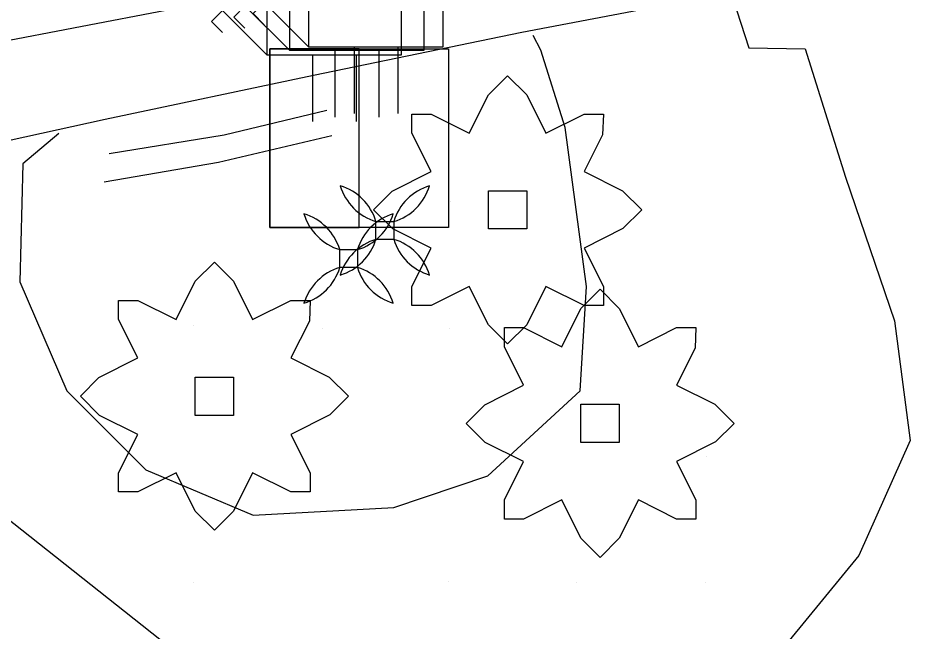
# Model space of a CAD drawing. Extents: x 1602514 to 1609837, y 863887 to 871157.
# Drawn here: x 1606423.2 to 1606529, y 866635.2 to 866707.3 of the extents above; entities that cross this region are included whole.
import ezdxf

# ---------------------------------------------------------------- set-up
doc = ezdxf.new("R2010")
doc.units = 0
for name, color, linetype in [('Environmental-New trees', 7, 'Continuous'), ('Photo-Anchor', 7, 'Continuous'), ('Survey-Centerline', 7, 'Continuous'), ('Survey-Edge of pavement', 7, 'Continuous'), ('Survey-Entrances', 7, 'Continuous'), ('Survey-Flow line', 7, 'Continuous'), ('Survey-Miscellaneous roadside', 7, 'Continuous'), ('Survey-Ridge Lines', 7, 'Continuous'), ('Survey-Spot dirt', 7, 'Continuous'), ('Survey-Vegetation trees', 7, 'Continuous'), ('Utility-Pole', 7, 'Continuous')]:
    doc.layers.add(name, color=color, linetype=linetype)

msp = doc.modelspace()

# ---------------------------------------------------------------- linework, layer by layer
at = {"layer": 'Environmental-New trees'}
for points in [[(1606469.44, 866673.55), (1606469.44, 866675.8), (1606471.69, 866680.3), (1606467.19, 866682.55), (1606464.94, 866684.8), (1606467.13, 866686.99), (1606471.69, 866689.3), (1606469.44, 866693.8), (1606469.44, 866696.05), (1606471.69, 866696.05), (1606476.19, 866693.8), (1606478.44, 866698.3), (1606480.69, 866700.55), (1606482.94, 866698.3), (1606485.19, 866693.8), (1606489.7, 866696.05), (1606491.95, 866696.05), (1606491.86, 866693.63), (1606489.7, 866689.3), (1606494.2, 866687.05), (1606496.45, 866684.8), (1606494.25, 866682.61), (1606489.7, 866680.3), (1606491.95, 866675.8), (1606491.95, 866673.55), (1606489.7, 866673.55), (1606485.19, 866675.8), (1606482.94, 866671.3), (1606480.69, 866669.05), (1606478.44, 866671.3), (1606476.19, 866675.8), (1606471.69, 866673.55)], [(1606469.44, 866673.55), (1606469.44, 866675.8), (1606471.69, 866680.3), (1606467.19, 866682.55), (1606464.94, 866684.8), (1606467.13, 866686.99), (1606471.69, 866689.3), (1606469.44, 866693.8), (1606469.44, 866696.05), (1606471.69, 866696.05), (1606476.19, 866693.8), (1606478.44, 866698.3), (1606480.69, 866700.55), (1606482.94, 866698.3), (1606485.19, 866693.8), (1606489.7, 866696.05), (1606491.95, 866696.05), (1606491.86, 866693.63), (1606489.7, 866689.3), (1606494.2, 866687.05), (1606496.45, 866684.8), (1606494.25, 866682.61), (1606489.7, 866680.3), (1606491.95, 866675.8), (1606491.95, 866673.55), (1606489.7, 866673.55), (1606485.19, 866675.8), (1606482.94, 866671.3), (1606480.69, 866669.05), (1606478.44, 866671.3), (1606476.19, 866675.8), (1606471.69, 866673.55)], [(1606478.44, 866687.05), (1606482.94, 866687.05), (1606482.94, 866682.55), (1606478.44, 866682.55)], [(1606478.44, 866687.05), (1606482.94, 866687.05), (1606482.94, 866682.55), (1606478.44, 866682.55)], [(1606434.98, 866651.65), (1606434.98, 866653.9), (1606437.23, 866658.4), (1606432.73, 866660.65), (1606430.48, 866662.9), (1606432.67, 866665.09), (1606437.23, 866667.4), (1606434.98, 866671.9), (1606434.98, 866674.15), (1606437.23, 866674.15), (1606441.73, 866671.9), (1606443.98, 866676.4), (1606446.23, 866678.65), (1606448.48, 866676.4), (1606450.73, 866671.9), (1606455.23, 866674.15), (1606457.48, 866674.15), (1606457.4, 866671.72), (1606455.23, 866667.4), (1606459.73, 866665.15), (1606461.98, 866662.9), (1606459.79, 866660.7), (1606455.23, 866658.4), (1606457.48, 866653.9), (1606457.48, 866651.65), (1606455.23, 866651.65), (1606450.73, 866653.9), (1606448.48, 866649.39), (1606446.23, 866647.14), (1606443.98, 866649.39), (1606441.73, 866653.9), (1606437.23, 866651.65)], [(1606434.98, 866651.65), (1606434.98, 866653.9), (1606437.23, 866658.4), (1606432.73, 866660.65), (1606430.48, 866662.9), (1606432.67, 866665.09), (1606437.23, 866667.4), (1606434.98, 866671.9), (1606434.98, 866674.15), (1606437.23, 866674.15), (1606441.73, 866671.9), (1606443.98, 866676.4), (1606446.23, 866678.65), (1606448.48, 866676.4), (1606450.73, 866671.9), (1606455.23, 866674.15), (1606457.48, 866674.15), (1606457.4, 866671.72), (1606455.23, 866667.4), (1606459.73, 866665.15), (1606461.98, 866662.9), (1606459.79, 866660.7), (1606455.23, 866658.4), (1606457.48, 866653.9), (1606457.48, 866651.65), (1606455.23, 866651.65), (1606450.73, 866653.9), (1606448.48, 866649.39), (1606446.23, 866647.14), (1606443.98, 866649.39), (1606441.73, 866653.9), (1606437.23, 866651.65)], [(1606480.31, 866648.46), (1606480.31, 866650.71), (1606482.56, 866655.21), (1606478.06, 866657.46), (1606475.81, 866659.71), (1606478, 866661.9), (1606482.56, 866664.21), (1606480.31, 866668.71), (1606480.31, 866670.96), (1606482.56, 866670.96), (1606487.06, 866668.71), (1606489.31, 866673.21), (1606491.56, 866675.46), (1606493.81, 866673.21), (1606496.06, 866668.71), (1606500.56, 866670.96), (1606502.81, 866670.96), (1606502.73, 866668.54), (1606500.56, 866664.21), (1606505.06, 866661.96), (1606507.31, 866659.71), (1606505.12, 866657.52), (1606500.56, 866655.21), (1606502.81, 866650.71), (1606502.81, 866648.46), (1606500.56, 866648.46), (1606496.06, 866650.71), (1606493.81, 866646.21), (1606491.56, 866643.96), (1606489.31, 866646.21), (1606487.06, 866650.71), (1606482.56, 866648.46)], [(1606480.31, 866648.46), (1606480.31, 866650.71), (1606482.56, 866655.21), (1606478.06, 866657.46), (1606475.81, 866659.71), (1606478, 866661.9), (1606482.56, 866664.21), (1606480.31, 866668.71), (1606480.31, 866670.96), (1606482.56, 866670.96), (1606487.06, 866668.71), (1606489.31, 866673.21), (1606491.56, 866675.46), (1606493.81, 866673.21), (1606496.06, 866668.71), (1606500.56, 866670.96), (1606502.81, 866670.96), (1606502.73, 866668.54), (1606500.56, 866664.21), (1606505.06, 866661.96), (1606507.31, 866659.71), (1606505.12, 866657.52), (1606500.56, 866655.21), (1606502.81, 866650.71), (1606502.81, 866648.46), (1606500.56, 866648.46), (1606496.06, 866650.71), (1606493.81, 866646.21), (1606491.56, 866643.96), (1606489.31, 866646.21), (1606487.06, 866650.71), (1606482.56, 866648.46)], [(1606443.98, 866665.15), (1606448.48, 866665.15), (1606448.48, 866660.65), (1606443.98, 866660.65)], [(1606443.98, 866665.15), (1606448.48, 866665.15), (1606448.48, 866660.65), (1606443.98, 866660.65)], [(1606489.31, 866661.96), (1606493.81, 866661.96), (1606493.81, 866657.46), (1606489.31, 866657.46)], [(1606489.31, 866661.96), (1606493.81, 866661.96), (1606493.81, 866657.46), (1606489.31, 866657.46)]]:
    msp.add_lwpolyline(points, close=True, dxfattribs=at)
at = {"layer": 'Photo-Anchor'}
for points in [[(1606465.22, 866683.43), (1606467.32, 866683.43), (1606467.32, 866681.33), (1606465.22, 866681.33)], [(1606465.22, 866683.43), (1606467.32, 866683.43), (1606467.32, 866681.33), (1606465.22, 866681.33)], [(1606460.96, 866680.12), (1606463.06, 866680.12), (1606463.06, 866678.02), (1606460.96, 866678.02)], [(1606460.96, 866680.12), (1606463.06, 866680.12), (1606463.06, 866678.02), (1606460.96, 866678.02)]]:
    msp.add_lwpolyline(points, close=True, dxfattribs=at)
for centre, radius, start, end in [((1606459.22, 866681.63), 6.27, 16.7236, 73.2821), ((1606467.04, 866689.45), 6.29, 196.8106, 253.1951), ((1606459.22, 866681.63), 6.27, 16.7236, 73.2821), ((1606467.04, 866689.45), 6.29, 196.8106, 253.1951), ((1606473.33, 866681.63), 6.27, 106.7179, 163.2764), ((1606465.51, 866689.45), 6.29, 286.8049, 343.1894), ((1606473.33, 866681.63), 6.27, 106.7179, 163.2764), ((1606465.51, 866689.45), 6.29, 286.8049, 343.1894), ((1606454.96, 866678.32), 6.27, 16.7236, 73.2821), ((1606462.78, 866686.14), 6.29, 196.8106, 253.1951), ((1606454.96, 866678.32), 6.27, 16.7236, 73.2821), ((1606462.78, 866686.14), 6.29, 196.8106, 253.1951), ((1606469.06, 866678.32), 6.27, 106.7179, 163.2764), ((1606461.24, 866686.14), 6.29, 286.8049, 343.1894), ((1606469.06, 866678.32), 6.27, 106.7179, 163.2764), ((1606461.24, 866686.14), 6.29, 286.8049, 343.1894), ((1606459.22, 866683.14), 6.27, 286.7179, 343.2764), ((1606467.04, 866675.31), 6.29, 106.8049, 163.1894), ((1606459.22, 866683.14), 6.27, 286.7179, 343.2764), ((1606467.04, 866675.31), 6.29, 106.8049, 163.1894), ((1606473.33, 866683.14), 6.27, 196.7236, 253.2821), ((1606465.51, 866675.31), 6.29, 16.8106, 73.1951), ((1606473.33, 866683.14), 6.27, 196.7236, 253.2821), ((1606465.51, 866675.31), 6.29, 16.8106, 73.1951), ((1606454.96, 866679.82), 6.27, 286.7179, 343.2764), ((1606462.78, 866672), 6.29, 106.8049, 163.1894), ((1606454.96, 866679.82), 6.27, 286.7179, 343.2764), ((1606462.78, 866672), 6.29, 106.8049, 163.1894), ((1606469.06, 866679.82), 6.27, 196.7236, 253.2821), ((1606461.24, 866672), 6.29, 16.8106, 73.1951), ((1606469.06, 866679.82), 6.27, 196.7236, 253.2821), ((1606461.24, 866672), 6.29, 16.8106, 73.1951)]:
    msp.add_arc(centre, radius, start, end, dxfattribs=at)
at = {"layer": 'Survey-Centerline'}
msp.add_lwpolyline([(1606283.06, 866704.06), (1606307.72, 866700.25), (1606332.53, 866697.98), (1606357.48, 866697.23), (1606382.13, 866698.77), (1606406.97, 866701.83), (1606431.53, 866706.53), (1606456.08, 866711.27), (1606480.55, 866716.47), (1606505.11, 866721.17), (1606529.58, 866726.44), (1606554.19, 866730.84), (1606578.88, 866734.74), (1606603.67, 866738.12), (1606628.5, 866741.23)], dxfattribs=at)
msp.add_lwpolyline([(1606283.06, 866704.06), (1606307.72, 866700.25), (1606332.53, 866697.98), (1606357.48, 866697.23), (1606382.13, 866698.77), (1606406.97, 866701.83), (1606431.53, 866706.53), (1606456.08, 866711.27), (1606480.55, 866716.47), (1606505.11, 866721.17), (1606529.58, 866726.44), (1606554.19, 866730.84), (1606578.88, 866734.74), (1606603.67, 866738.12), (1606628.5, 866741.23)], dxfattribs=at)
at = {"layer": 'Survey-Edge of pavement'}
msp.add_lwpolyline([(1606306.82, 866690.33), (1606331.63, 866688.06), (1606356.57, 866687.32), (1606384.09, 866687.17), (1606408.95, 866690.09), (1606433.4, 866695.45), (1606457.88, 866700.61), (1606482.38, 866705.67), (1606506.94, 866710.37), (1606531.38, 866715.79), (1606556, 866720.17), (1606580.69, 866724.07), (1606605.47, 866727.45), (1606630.19, 866731.22)], dxfattribs=at)
msp.add_lwpolyline([(1606306.82, 866690.33), (1606331.63, 866688.06), (1606356.57, 866687.32), (1606384.09, 866687.17), (1606408.95, 866690.09), (1606433.4, 866695.45), (1606457.88, 866700.61), (1606482.38, 866705.67), (1606506.94, 866710.37), (1606531.38, 866715.79), (1606556, 866720.17), (1606580.69, 866724.07), (1606605.47, 866727.45), (1606630.19, 866731.22)], dxfattribs=at)
at = {"layer": 'Survey-Entrances'}
for points in [[(1606507.44, 866710.48), (1606507.62, 866708.2), (1606509.05, 866703.82), (1606515.66, 866703.72), (1606520.39, 866688.65), (1606526.18, 866671.77), (1606528.02, 866657.7), (1606521.96, 866644.18), (1606513.78, 866634.21), (1606500.78, 866628.16), (1606492.06, 866626.56), (1606474.48, 866628.39), (1606464.41, 866626.06), (1606458.89, 866618.68), (1606453.55, 866608), (1606449.81, 866586.47), (1606436.46, 866588.96), (1606439.84, 866610.85), (1606439.73, 866617.33), (1606437.65, 866619.76)], [(1606507.44, 866710.48), (1606507.62, 866708.2), (1606509.05, 866703.82), (1606515.66, 866703.72), (1606520.39, 866688.65), (1606526.18, 866671.77), (1606528.02, 866657.7), (1606521.96, 866644.18), (1606513.78, 866634.21), (1606500.78, 866628.16), (1606492.06, 866626.56), (1606474.48, 866628.39), (1606464.41, 866626.06), (1606458.89, 866618.68), (1606453.55, 866608), (1606449.81, 866586.47), (1606436.46, 866588.96), (1606439.84, 866610.85), (1606439.73, 866617.33), (1606437.65, 866619.76)], [(1606427.95, 866693.76), (1606423.73, 866690.21), (1606423.37, 866676.33), (1606428.89, 866663.52), (1606438.16, 866654.25), (1606450.79, 866648.92), (1606467.34, 866649.81), (1606478.38, 866653.55), (1606489.23, 866663.52), (1606489.95, 866675.8), (1606487.45, 866694.48), (1606484.61, 866703.56), (1606483.68, 866705.27)], [(1606427.95, 866693.76), (1606423.73, 866690.21), (1606423.37, 866676.33), (1606428.89, 866663.52), (1606438.16, 866654.25), (1606450.79, 866648.92), (1606467.34, 866649.81), (1606478.38, 866653.55), (1606489.23, 866663.52), (1606489.95, 866675.8), (1606487.45, 866694.48), (1606484.61, 866703.56), (1606483.68, 866705.27)]]:
    msp.add_lwpolyline(points, dxfattribs=at)
at = {"layer": 'Survey-Flow line'}
msp.add_lwpolyline([(1606459.44, 866696.46), (1606447.38, 866693.58), (1606433.88, 866691.38)], dxfattribs=at)
msp.add_lwpolyline([(1606459.44, 866696.46), (1606447.38, 866693.58), (1606433.88, 866691.38)], dxfattribs=at)
at = {"layer": 'Survey-Miscellaneous roadside'}
for p, q in [((1606462.67, 866703.92), (1606462.67, 866696.11)), ((1606462.67, 866703.92), (1606462.67, 866696.11)), ((1606467.85, 866696.11), (1606467.85, 866703.92)), ((1606467.85, 866696.11), (1606467.85, 866703.92)), ((1606457.75, 866702.99), (1606457.75, 866695.18)), ((1606457.75, 866702.99), (1606457.75, 866695.18)), ((1606460.39, 866703.51), (1606460.39, 866695.7)), ((1606460.39, 866703.51), (1606460.39, 866695.7)), ((1606462.94, 866695.18), (1606462.94, 866702.99)), ((1606462.94, 866695.18), (1606462.94, 866702.99)), ((1606465.58, 866695.7), (1606465.58, 866703.51)), ((1606465.58, 866695.7), (1606465.58, 866703.51))]:
    msp.add_line(p, q, dxfattribs=at)
for points in [[(1606449.83, 866706.13), (1606448.52, 866707.45), (1606449.83, 866708.76), (1606455.08, 866703.51), (1606455.08, 866711.39), (1606469.52, 866711.39), (1606470.83, 866710.07), (1606470.83, 866703.51), (1606455.08, 866703.51)], [(1606449.83, 866706.13), (1606448.52, 866707.45), (1606449.83, 866708.76), (1606455.08, 866703.51), (1606455.08, 866711.39), (1606469.52, 866711.39), (1606470.83, 866710.07), (1606470.83, 866703.51), (1606455.08, 866703.51)], [(1606452.1, 866706.55), (1606450.79, 866707.86), (1606452.1, 866709.17), (1606457.35, 866703.92), (1606457.35, 866711.8), (1606471.79, 866711.8), (1606473.1, 866710.49), (1606473.1, 866703.92), (1606457.35, 866703.92)], [(1606452.1, 866706.55), (1606450.79, 866707.86), (1606452.1, 866709.17), (1606457.35, 866703.92), (1606457.35, 866711.8), (1606471.79, 866711.8), (1606473.1, 866710.49), (1606473.1, 866703.92), (1606457.35, 866703.92)], [(1606447.19, 866705.62), (1606445.88, 866706.93), (1606447.19, 866708.24), (1606452.44, 866702.99), (1606452.44, 866710.87), (1606466.88, 866710.87), (1606468.19, 866709.56), (1606468.19, 866702.99), (1606452.44, 866702.99)], [(1606447.19, 866705.62), (1606445.88, 866706.93), (1606447.19, 866708.24), (1606452.44, 866702.99), (1606452.44, 866710.87), (1606466.88, 866710.87), (1606468.19, 866709.56), (1606468.19, 866702.99), (1606452.44, 866702.99)]]:
    msp.add_lwpolyline(points, dxfattribs=at)
at = {"layer": 'Survey-Ridge Lines'}
msp.add_lwpolyline([(1606433.28, 866688.09), (1606446.72, 866690.39), (1606460.02, 866693.53)], dxfattribs=at)
msp.add_lwpolyline([(1606433.28, 866688.09), (1606446.72, 866690.39), (1606460.02, 866693.53)], dxfattribs=at)
at = {"layer": 'Survey-Spot dirt'}
for p, q in [((1606473.98, 866685.81), (1606473.98, 866685.81)), ((1606473.98, 866685.81), (1606473.98, 866685.81)), ((1606443.79, 866671.15), (1606443.79, 866671.15)), ((1606443.79, 866671.15), (1606443.79, 866671.15)), ((1606458.9, 866670.8), (1606458.9, 866670.8)), ((1606458.9, 866670.8), (1606458.9, 866670.8)), ((1606473.83, 866670.86), (1606473.83, 866670.86)), ((1606473.83, 866670.86), (1606473.83, 866670.86)), ((1606504.03, 866655.85), (1606504.03, 866655.85)), ((1606504.03, 866655.85), (1606504.03, 866655.85)), ((1606473.8, 866641.15), (1606473.8, 866641.15)), ((1606473.8, 866641.15), (1606473.8, 866641.15)), ((1606443.79, 866640.98), (1606443.79, 866640.98)), ((1606443.79, 866640.98), (1606443.79, 866640.98)), ((1606488.81, 866641.06), (1606488.81, 866641.06)), ((1606488.81, 866641.06), (1606488.81, 866641.06)), ((1606503.97, 866641.03), (1606503.97, 866641.03)), ((1606503.97, 866641.03), (1606503.97, 866641.03))]:
    msp.add_line(p, q, dxfattribs=at)
at = {"layer": 'Survey-Vegetation trees'}
msp.add_lwpolyline([(1606661.55, 866725.39), (1606579.3, 866712.04), (1606535.09, 866682.17), (1606555.33, 866620.72), (1606525.9, 866585.44), (1606527.93, 866539.4), (1606502.55, 866542.64), (1606486.63, 866555.08), (1606453.54, 866556.08), (1606422.94, 866579.73), (1606442.84, 866631.93), (1606415.47, 866653.59), (1606396.57, 866574.18), (1606373.18, 866560.74), (1606326.91, 866591.85), (1606314.47, 866575.42), (1606299.22, 866587.07), (1606310.92, 866610.4), (1606288.08, 866630.32)], dxfattribs=at)
msp.add_lwpolyline([(1606661.55, 866725.39), (1606579.3, 866712.04), (1606535.09, 866682.17), (1606555.33, 866620.72), (1606525.9, 866585.44), (1606527.93, 866539.4), (1606502.55, 866542.64), (1606486.63, 866555.08), (1606453.54, 866556.08), (1606422.94, 866579.73), (1606442.84, 866631.93), (1606415.47, 866653.59), (1606396.57, 866574.18), (1606373.18, 866560.74), (1606326.91, 866591.85), (1606314.47, 866575.42), (1606299.22, 866587.07), (1606310.92, 866610.4), (1606288.08, 866630.32)], dxfattribs=at)
at = {"layer": 'Utility-Pole'}
for points in [[(1606452.76, 866682.71), (1606463.26, 866682.71), (1606463.26, 866703.72), (1606452.76, 866703.72)], [(1606452.76, 866703.72), (1606473.76, 866703.72), (1606473.76, 866682.71), (1606452.76, 866682.71)], [(1606452.76, 866682.71), (1606463.26, 866682.71), (1606463.26, 866703.72), (1606452.76, 866703.72)], [(1606452.76, 866703.72), (1606473.76, 866703.72), (1606473.76, 866682.71), (1606452.76, 866682.71)]]:
    msp.add_lwpolyline(points, close=True, dxfattribs=at)

doc.saveas('drawing.dxf')
